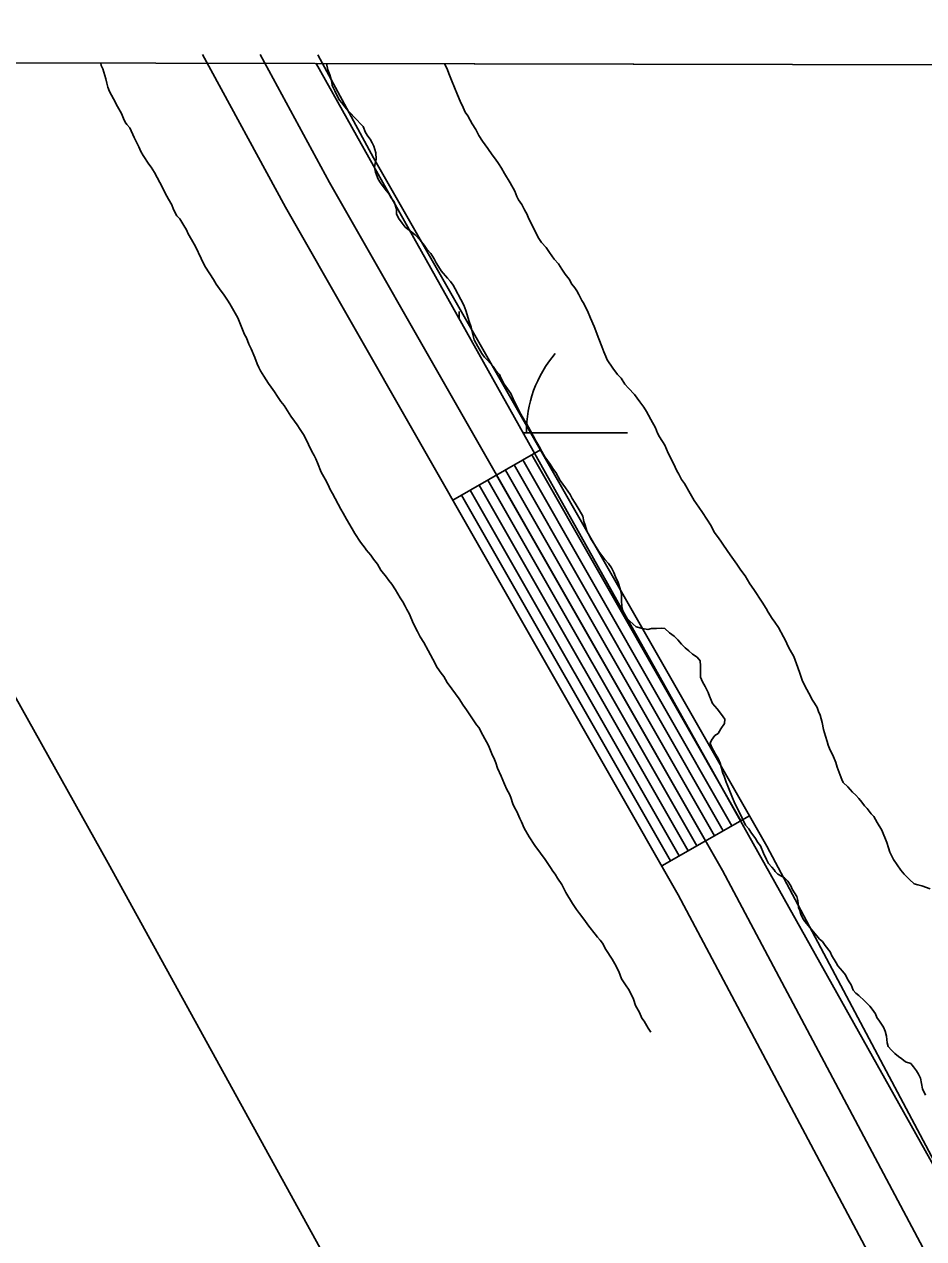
# Model space of a CAD drawing. Extents: x 3177185 to 3215018, y 812988 to 838321.
# Drawn here: x 3186315.6 to 3186582.5, y 836225.8 to 836586.1 of the extents above; entities that cross this region are included whole.
import ezdxf

# ---------------------------------------------------------------- set-up
doc = ezdxf.new("R2010")
doc.units = 0
for name, color, linetype in [('V-GRID-FRAM', 7, 'Continuous'), ('V-LEVE-TOET', 7, 'Continuous'), ('V-ROAD-CNTR', 7, 'Continuous'), ('V-TOPO-SHOR', 7, 'Continuous'), ('V-WETL-SWMP', 7, 'Continuous')]:
    doc.layers.add(name, color=color, linetype=linetype)

msp = doc.modelspace()

# ---------------------------------------------------------------- linework, layer by layer
at = {"layer": 'V-GRID-FRAM'}
msp.add_lwpolyline([(3181402.419, 836586.068), (3212801.609, 836512.997), (3212767.221, 818326.144), (3181352.159, 818399.253), (3181402.419, 836586.068)], dxfattribs=at)
at = {"layer": 'V-LEVE-TOET'}
msp.add_lwpolyline([(3186207.5410645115, 836574.8857028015), (3186340.464, 836337.215), (3186539.492, 835975.81), (3186717.169, 835666.943), (3186898.6520000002, 835340.502), (3187102.535, 834982.76), (3187266.758, 834701.358), (3187383.2290000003, 834494.385)], dxfattribs=at)
at = {"layer": 'V-ROAD-CNTR'}
for p, q in [((3186442.742077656, 836444.8950827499), (3186468.788025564, 836459.781052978)), ((3186504.768953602, 836336.3692998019), (3186530.8149015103, 836351.2562700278))]:
    msp.add_line(p, q, dxfattribs=at)
for points in [[(3187141.265680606, 835203.545565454), (3186997.651967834, 835468.98703457), (3186879.6062039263, 835677.1176183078), (3186745.600471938, 835899.4401736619), (3186641.31468051, 836079.999812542), (3186509.683943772, 836327.7693170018), (3186393.058177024, 836531.8249088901), (3186368.491226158, 836577.12981828)], [(3187154.45865422, 835210.683551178), (3187010.772941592, 835476.25702003), (3186892.555178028, 835684.6906031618), (3186758.5194461, 835907.0631584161), (3186654.436654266, 836087.271797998), (3186522.821917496, 836335.011302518), (3186406.164150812, 836539.1228942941), (3186385.576191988, 836577.0898183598)], [(3187167.6516278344, 835217.821536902), (3187023.89391535, 835483.5270054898), (3186905.5041521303, 835692.263588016), (3186771.438420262, 835914.6861431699), (3186667.558628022, 836094.543783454), (3186535.95989122, 836342.253288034), (3186419.2701246, 836546.420879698), (3186402.661157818, 836577.04981844)], [(3186528.20990672, 836349.7682730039), (3186466.1830307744, 836458.293055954)], [(3186520.396922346, 836345.3022819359), (3186458.3700464, 836453.8270648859)], [(3186523.000917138, 836346.79027896), (3186460.9740411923, 836455.31506191)], [(3186525.605911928, 836348.279275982), (3186463.579035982, 836456.8040589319)], [(3186515.186932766, 836342.3242878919), (3186453.16005682, 836450.849070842)], [(3186517.791927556, 836343.813284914), (3186455.76505161, 836452.338067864)], [(3186509.977943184, 836339.347293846), (3186447.951067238, 836447.8720767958)], [(3186512.582937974, 836340.8362908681), (3186450.556062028, 836449.3610738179)], [(3186507.373948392, 836337.858296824), (3186445.347072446, 836446.3830797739)]]:
    msp.add_lwpolyline(points, dxfattribs=at)
at = {"layer": 'V-TOPO-SHOR'}
for points in [[(3186338.2620713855, 836574.581493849), (3186338.43, 836573.871), (3186338.928, 836572.841), (3186339.7430000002, 836569.931), (3186340.066, 836568.5650000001), (3186340.392, 836567.367), (3186340.89, 836566.167), (3186342.055, 836563.934), (3186343.218, 836561.704), (3186344.3850000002, 836559.644), (3186345.049, 836558.1), (3186345.5470000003, 836557.0700000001), (3186346.051, 836556.381), (3186346.8880000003, 836555.3470000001), (3186348.215, 836552.433), (3186349.544, 836549.689), (3186350.21, 836548.314), (3186350.878, 836547.112), (3186352.549, 836544.534), (3186353.221, 836543.674), (3186354.222, 836542.125), (3186355.056, 836540.581), (3186356.555, 836537.6630000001), (3186357.384, 836535.947), (3186358.386, 836534.228), (3186359.387, 836532.512), (3186359.881, 836531.142), (3186360.88, 836529.2540000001), (3186361.722, 836528.389), (3186362.889, 836526.329), (3186363.727, 836525.125), (3186364.222, 836523.925), (3186365.224, 836522.206), (3186366.3910000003, 836520.1460000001), (3186368.0500000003, 836516.544), (3186368.548, 836515.5160000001), (3186369.381, 836513.969), (3186371.722, 836510.359), (3186372.558, 836508.985), (3186373.563, 836507.606), (3186374.903, 836505.716), (3186375.906, 836504.1680000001), (3186376.576, 836503.135), (3186377.741, 836501.0750000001), (3186378.911, 836499.015), (3186380.893, 836494.044), (3186381.563, 836493.012), (3186382.22, 836491.128), (3186382.884, 836489.756), (3186384.045, 836487.184), (3186384.702, 836485.299), (3186385.2, 836484.269), (3186385.7, 836483.241), (3186386.703, 836481.6950000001), (3186388.039, 836479.461), (3186388.878, 836478.426), (3186389.884, 836477.0480000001), (3186390.719, 836475.676), (3186391.723, 836474.128), (3186392.731, 836472.921), (3186394.738, 836469.827)], [(3186489.841, 836424.799), (3186488.9250000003, 836426.051), (3186487.856, 836427.304), (3186486.33, 836429.3420000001), (3186484.659, 836431.998), (3186483.897, 836433.094), (3186483.4450000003, 836434.03), (3186482.535, 836435.748), (3186482.093, 836437.458), (3186481.64, 836438.552), (3186481.35, 836440.104), (3186480.289, 836441.98), (3186479.074, 836444.012), (3186478.161, 836445.419), (3186477.555, 836446.512), (3186476.185, 836448.546), (3186474.663, 836450.735), (3186473.2970000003, 836453.0800000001), (3186472.6890000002, 836454.018), (3186471.622, 836455.583), (3186470.1, 836457.772), (3186469.1890000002, 836459.337), (3186468.736, 836460.273), (3186467.974, 836461.522), (3186467.3680000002, 836462.46), (3186465.8540000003, 836465.426), (3186464.642, 836467.613), (3186464.034, 836468.551), (3186462.971, 836470.427), (3186462.365, 836471.518), (3186460.702, 836474.953), (3186459.948, 836476.514), (3186457.966, 836479.3300000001), (3186457.06, 836481.201), (3186456.606, 836482.137), (3186455.537, 836483.393), (3186454.775, 836484.488), (3186452.94, 836486.5260000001), (3186452.176, 836487.313), (3186451.414, 836488.408), (3186450.197, 836490.4400000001), (3186449.139, 836492.47), (3186448.549, 836494.802), (3186448.256, 836496.203), (3186447.6580000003, 836497.915), (3186446.613, 836501.186), (3186446.011, 836502.7440000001), (3186445.1040000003, 836504.463), (3186443.437, 836507.586), (3186442.8310000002, 836508.677), (3186442.071, 836509.773), (3186441.151, 836510.715), (3186439.318, 836512.911), (3186438.559, 836514.162), (3186437.7970000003, 836515.256), (3186437.193, 836516.505), (3186436.281, 836518.067), (3186435.057, 836519.323), (3186434.299, 836520.574), (3186433.074, 836521.985), (3186431.544, 836523.554), (3186430.162, 836524.658), (3186428.628, 836525.919), (3186427.71, 836527.015), (3186426.645, 836528.5800000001), (3186426.041, 836529.829), (3186426.06, 836531.224), (3186425.31, 836533.405), (3186424.397, 836534.6560000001), (3186423.9420000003, 836535.594), (3186422.721, 836537.161), (3186421.349, 836539.039), (3186420.59, 836540.135), (3186419.84, 836542.16), (3186419.549, 836543.715), (3186419.717, 836544.7980000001), (3186420.045, 836546.035), (3186419.912, 836547.897), (3186419.318, 836549.92), (3186418.863, 836550.858), (3186418.259, 836551.9500000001), (3186417.495, 836552.89), (3186416.889, 836553.983), (3186416.133, 836555.699), (3186413.534, 836558.524), (3186412.461, 836559.623), (3186411.697, 836560.408), (3186410.7800000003, 836561.506), (3186409.866, 836562.759), (3186409.1, 836563.5430000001), (3186408.648, 836564.479), (3186407.74, 836566.351), (3186406.985, 836567.912), (3186406.843, 836568.9990000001), (3186406.249, 836571.023), (3186405.647, 836572.581), (3186405.2478211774, 836574.4256071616)], [(3186440.34051263, 836574.3439407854), (3186440.56, 836573.845), (3186441.164, 836572.595), (3186441.614, 836571.5040000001), (3186442.364, 836569.478), (3186444.17, 836565.112), (3186444.9220000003, 836563.242), (3186445.827, 836561.37), (3186446.431, 836559.965), (3186447.191, 836558.872), (3186447.953, 836557.62), (3186448.557, 836556.527), (3186449.622, 836554.809), (3186450.529, 836553.09), (3186451.594, 836551.37), (3186453.1180000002, 836549.181), (3186454.488, 836547.3030000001), (3186455.403, 836546.049), (3186456.319, 836544.7980000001), (3186457.23, 836543.3910000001), (3186458.142, 836541.826), (3186459.811, 836539.014), (3186461.1750000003, 836536.5160000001)], [(3186461.1750000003, 836536.5160000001), (3186461.7770000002, 836534.957), (3186462.2290000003, 836534.0210000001), (3186463.296, 836532.61), (3186464.052, 836531.052), (3186464.81, 836529.645), (3186465.2600000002, 836528.5530000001), (3186466.774, 836525.432), (3186468.136, 836522.78), (3186469.0470000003, 836521.373), (3186470.423, 836519.804), (3186471.491, 836518.393), (3186472.861, 836516.361), (3186474.083, 836514.948), (3186475.148, 836513.386), (3186476.062, 836511.979), (3186477.282, 836510.41), (3186478.04, 836509.005), (3186478.958, 836507.907), (3186479.566, 836506.969), (3186480.1720000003, 836505.878), (3186481.079, 836504.159), (3186481.687, 836503.2220000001), (3186482.14, 836502.13), (3186482.7460000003, 836501.036), (3186483.649, 836498.853), (3186484.702, 836496.359), (3186486.054, 836492.775), (3186486.955, 836490.438), (3186487.555, 836488.877), (3186488.157, 836487.474), (3186488.61, 836486.539), (3186490.285, 836484.036), (3186491.6550000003, 836482.158), (3186492.728, 836481.058), (3186493.791, 836479.34), (3186494.86, 836478.084), (3186496.697, 836476.2000000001), (3186498.221, 836474.009), (3186499.4420000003, 836472.442), (3186500.201, 836471.193), (3186500.808, 836470.099), (3186501.5670000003, 836468.85), (3186502.931, 836466.349), (3186503.531, 836464.7930000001), (3186504.1380000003, 836463.697), (3186505.657, 836461.199), (3186506.7120000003, 836458.858), (3186508.223, 836455.737), (3186509.282, 836453.551), (3186509.8910000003, 836452.613), (3186510.646, 836451.055), (3186511.562, 836449.801), (3186513.2290000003, 836446.834), (3186514.443, 836444.802), (3186515.813, 836442.769), (3186516.878, 836441.204), (3186519.467, 836437.294), (3186520.372, 836435.42), (3186521.591, 836433.7000000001), (3186522.506, 836432.447), (3186523.114, 836431.509), (3186525.095, 836428.693), (3186527.075, 836425.877), (3186528.294, 836424.154), (3186529.512, 836422.432), (3186530.878, 836420.089), (3186532.097, 836418.367), (3186534.5300000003, 836414.615), (3186535.749, 836412.7390000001), (3186536.355, 836411.645), (3186537.571, 836409.767), (3186538.3310000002, 836408.674), (3186539.398, 836407.109), (3186540.914, 836404.297), (3186541.52, 836403.203), (3186542.273, 836401.4890000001), (3186542.88, 836400.3960000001), (3186543.941, 836398.522), (3186545.1410000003, 836395.2490000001), (3186545.739, 836393.535), (3186546.488, 836391.509), (3186547.242, 836389.7930000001), (3186548.454, 836387.608), (3186549.515, 836385.578), (3186550.123, 836384.638), (3186550.883, 836383.389), (3186551.332, 836382.144), (3186551.784, 836381.05), (3186552.376, 836378.871), (3186552.8170000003, 836376.8520000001), (3186553.411, 836374.826), (3186553.857, 836373.27), (3186554.1520000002, 836372.18), (3186554.6040000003, 836371.2440000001), (3186555.057, 836370.153), (3186555.5100000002, 836369.2170000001), (3186556.413, 836367.034), (3186556.859, 836365.633), (3186557.7600000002, 836363.296), (3186558.211, 836362.049)], [(3186394.738, 836469.827), (3186395.739, 836468.279), (3186396.579, 836467.2440000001), (3186397.414, 836465.87), (3186398.418, 836464.324), (3186399.417, 836462.436), (3186399.915, 836461.405), (3186400.912, 836459.3470000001), (3186401.58, 836458.145), (3186402.078, 836457.115), (3186402.573, 836455.915), (3186403.732, 836453.172), (3186404.9, 836451.11), (3186405.7290000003, 836449.3960000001), (3186406.395, 836448.024), (3186407.06, 836446.822), (3186409.559, 836442.187), (3186410.227, 836440.985), (3186411.228, 836439.267), (3186412.895, 836436.346), (3186413.731, 836434.9720000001), (3186415.404, 836432.3910000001), (3186416.745, 836430.669), (3186417.079, 836430.155), (3186418.4250000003, 836428.603), (3186419.2600000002, 836427.398), (3186420.436, 836425.848), (3186421.435, 836424.132), (3186423.115, 836422.063), (3186423.784, 836421.0310000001), (3186424.622, 836419.9990000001), (3186425.796, 836418.279), (3186427.129, 836415.8740000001), (3186427.966, 836414.67), (3186428.632, 836413.468), (3186429.132, 836412.4400000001), (3186429.7970000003, 836411.238), (3186431.122, 836408.1510000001), (3186432.288, 836405.919), (3186433.1210000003, 836404.375), (3186434.123, 836402.657), (3186435.4560000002, 836400.252), (3186436.785, 836397.6780000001), (3186438.12, 836395.273), (3186439.292, 836393.5530000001), (3186440.132, 836392.5210000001), (3186441.133, 836390.8030000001), (3186442.472, 836388.908), (3186444.651, 836385.984), (3186445.821, 836384.091), (3186446.826, 836382.715), (3186447.83, 836381.169), (3186449.839, 836378.2440000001), (3186450.511, 836377.382), (3186451.674, 836375.152), (3186453.341, 836372.061), (3186454.332, 836369.661), (3186455.164, 836367.947), (3186455.492, 836366.919), (3186455.983, 836365.3790000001), (3186457.146, 836362.9770000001), (3186458.14, 836360.576), (3186458.801, 836359.032), (3186459.637, 836357.658), (3186459.964, 836356.632), (3186460.624, 836354.748), (3186461.1210000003, 836353.718), (3186461.787, 836352.515), (3186462.614, 836350.459), (3186463.112, 836349.429), (3186463.9420000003, 836347.545), (3186465.443, 836344.966), (3186467.116, 836342.388), (3186468.791, 836340.15), (3186470.133, 836338.257), (3186471.806, 836335.849), (3186472.4760000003, 836334.817), (3186473.145, 836333.956), (3186473.813, 836332.7540000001), (3186475.1520000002, 836330.862), (3186476.316, 836328.46), (3186478.321, 836325.1950000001), (3186479.492, 836323.475), (3186480.33, 836322.27), (3186481.671, 836320.5480000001), (3186483.18, 836318.484), (3186485.026, 836316.071), (3186485.6950000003, 836315.211), (3186486.537, 836314.349), (3186487.2090000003, 836313.487), (3186488.2060000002, 836311.598), (3186490.045, 836308.6780000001), (3186490.881, 836307.302), (3186492.046, 836305.069), (3186492.87, 836302.843), (3186494.2090000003, 836300.7810000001), (3186494.877, 836299.7490000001), (3186495.546, 836298.716), (3186496.374, 836296.8300000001), (3186497.031, 836294.946), (3186498.201, 836292.886)], [(3186561, 836301.063), (3186560.392, 836302.003), (3186559.786, 836302.941), (3186559.333, 836304.0310000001), (3186558.418, 836305.1290000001), (3186557.042, 836306.697), (3186556.5870000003, 836307.633), (3186555.9790000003, 836308.571), (3186555.219, 836309.667), (3186554.768, 836310.914), (3186553.241, 836312.794), (3186552.481, 836313.89), (3186551.559, 836314.676), (3186550.795, 836315.617), (3186549.7260000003, 836316.872), (3186548.352, 836318.594), (3186547.2830000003, 836319.85), (3186546.6750000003, 836320.7880000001), (3186546.0700000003, 836322.037), (3186545.774, 836323.1240000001), (3186545.321, 836324.062), (3186545.1920000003, 836326.0800000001), (3186544.897, 836327.3250000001), (3186544.1350000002, 836328.419), (3186543.529, 836329.512), (3186543.074, 836330.448), (3186542.163, 836331.855), (3186541.2430000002, 836332.797), (3186540.3200000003, 836333.274), (3186539.242, 836333.909), (3186538.4760000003, 836334.696), (3186538.171, 836335.165), (3186537.407, 836335.949), (3186536.49, 836337.047), (3186535.886, 836338.294), (3186534.9790000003, 836340.1680000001), (3186534.075, 836342.349), (3186533.313, 836343.289), (3186532.554, 836344.54), (3186531.182, 836346.4180000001), (3186530.573, 836347.356), (3186529.6580000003, 836348.454), (3186528.597, 836350.484), (3186528.146, 836351.5750000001), (3186527.6920000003, 836352.511), (3186527.088, 836353.761), (3186526.481, 836354.8520000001), (3186525.578, 836357.035), (3186524.376, 836359.9990000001), (3186523.9250000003, 836361.2440000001), (3186523.327, 836362.958), (3186522.875, 836363.894), (3186522.1350000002, 836366.849), (3186521.5330000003, 836368.2540000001), (3186520.774, 836369.503), (3186519.561, 836371.691), (3186519.111, 836372.782), (3186519.588, 836373.706), (3186520.536, 836375.09), (3186521.474, 836375.699), (3186522.267, 836377.083), (3186523.372, 836378.621), (3186523.542, 836379.86), (3186522.475, 836381.269), (3186521.257, 836382.992), (3186519.881, 836384.558), (3186519.426, 836385.4940000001), (3186518.977, 836386.742), (3186518.5270000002, 836387.833), (3186517.6180000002, 836389.551), (3186516.86, 836390.956), (3186516.258, 836392.359), (3186516.301, 836395.7710000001), (3186516.164, 836397.1680000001), (3186515.2460000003, 836398.2660000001), (3186513.864, 836399.214), (3186512.79, 836400.158), (3186511.715, 836401.1020000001), (3186510.644, 836402.202), (3186509.575, 836403.4550000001), (3186508.504, 836404.555), (3186507.12, 836405.503), (3186505.739, 836406.761), (3186504.656, 836406.931), (3186503.259, 836406.7930000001), (3186501.7090000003, 836406.814), (3186500.619, 836406.517), (3186499.073, 836406.8470000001), (3186497.217, 836407.334), (3186496.298, 836408.123), (3186495.223, 836409.067), (3186494.305, 836410.009), (3186493.2460000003, 836412.192), (3186492.951, 836413.284), (3186492.818, 836415.145), (3186492.841, 836416.851), (3186492.399, 836418.563), (3186491.801, 836420.431), (3186491.0470000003, 836422.147), (3186490.598, 836423.393), (3186489.841, 836424.799)], [(3186558.211, 836362.049), (3186558.664, 836361.113), (3186560.044, 836359.853), (3186561.418, 836358.287), (3186562.338, 836357.345), (3186563.257, 836356.4), (3186564.173, 836355.305), (3186564.935, 836354.209), (3186565.701, 836353.425), (3186566.921, 836351.858), (3186567.685, 836351.071), (3186568.748, 836349.198), (3186570.116, 836347.008), (3186571.619, 836343.269), (3186572.066, 836341.71), (3186572.514, 836340.465), (3186573.571, 836338.28), (3186575.703, 836335.15), (3186576.772, 836333.897), (3186578.304, 836332.326), (3186579.682, 836331.069), (3186580.7660000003, 836330.743), (3186582.001, 836330.419), (3186584.473, 836329.613)], [(3186583.074, 836268.3690000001), (3186582.166, 836270.243), (3186581.876, 836271.7980000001), (3186581.585, 836273.3520000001), (3186580.981, 836274.599), (3186580.372, 836275.539), (3186579.4590000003, 836276.791), (3186578.693, 836277.731), (3186577.151, 836278.216), (3186576.076, 836279.16), (3186574.998, 836279.795), (3186573.9250000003, 836280.7390000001), (3186573.008, 836281.681), (3186571.935, 836282.7810000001), (3186571.64, 836283.868), (3186571.509, 836285.888), (3186571.062, 836287.289), (3186570.612, 836288.536), (3186569.393, 836290.256), (3186568.631, 836291.3520000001), (3186568.181, 836292.443), (3186567.267, 836293.85), (3186566.505, 836294.79), (3186565.739, 836295.577), (3186564.974, 836296.361), (3186563.288, 836297.932), (3186562.364, 836298.567), (3186561.603, 836299.507), (3186561, 836301.063)], [(3186498.201, 836292.886), (3186498.86, 836291.174), (3186499.532, 836290.311), (3186500.697, 836288.251), (3186501.537, 836287.047)]]:
    msp.add_lwpolyline(points, dxfattribs=at)
at = {"layer": 'V-WETL-SWMP'}
for p, q in [((3187195.527053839, 835158.6763909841), (3186402.168119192, 836574.4327741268)), ((3186402.168119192, 836574.4327741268), (3186920.315656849, 836573.2269608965)), ((3186444.633455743, 836498.6529868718), (3186444.6334545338, 836500.8572840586)), ((3186463.5718198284, 836464.8573003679), (3186494.63346598, 836464.8573003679))]:
    msp.add_line(p, q, dxfattribs=at)
msp.add_arc((3186499.8764009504, 836465.3321033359), 35.24628790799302, 139.22817671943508, 180.7718350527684, dxfattribs=at)

doc.saveas('drawing.dxf')
